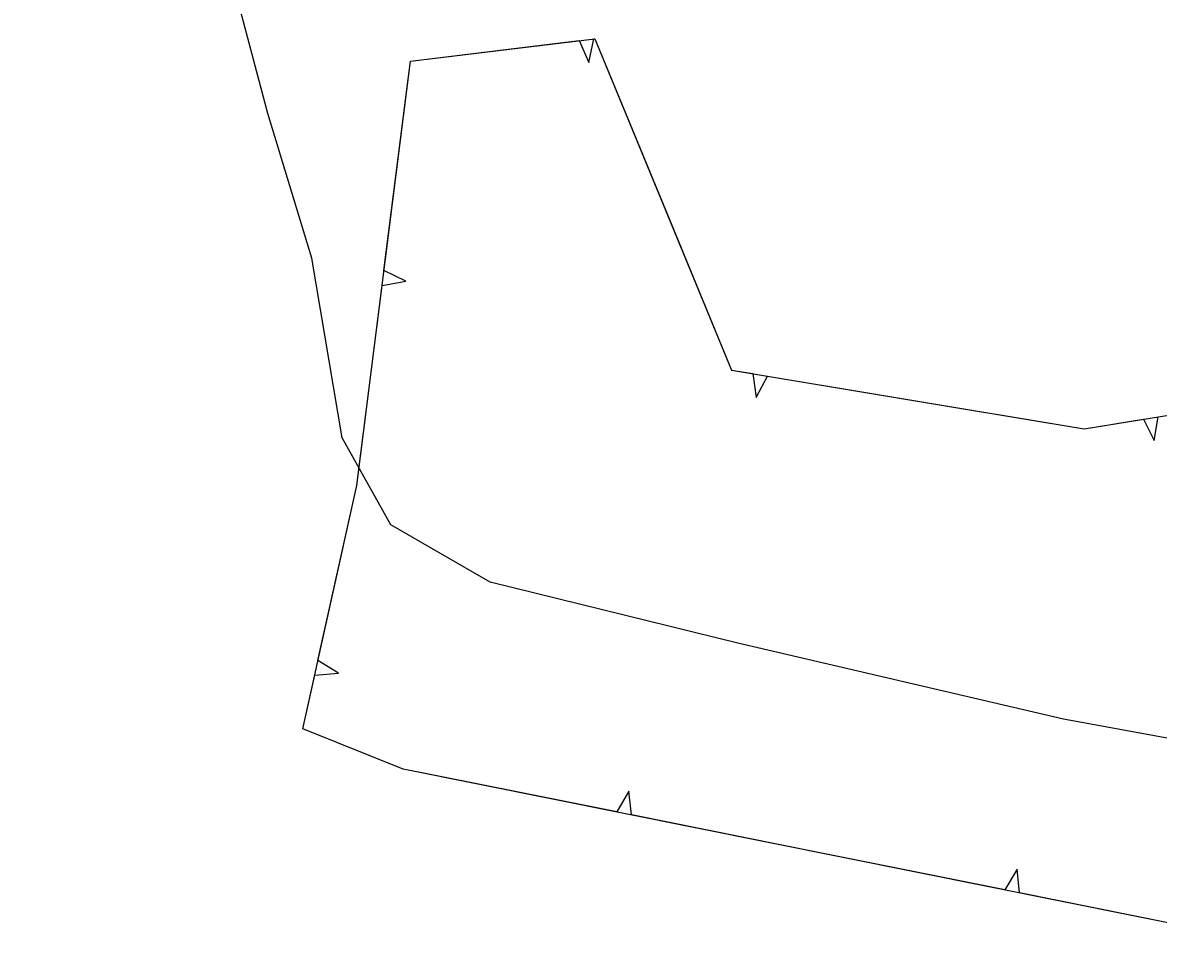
# Model space of a CAD drawing. Extents: x 954793 to 988390, y 1867850 to 1924428.
# Drawn here: x 960734.7 to 960883.7, y 1904249.3 to 1904369.6 of the extents above; entities that cross this region are included whole.
import ezdxf

# ---------------------------------------------------------------- set-up
doc = ezdxf.new("R2010")
doc.units = 0
doc.layers.add('S_TRAILS', color=7, linetype='Continuous')
doc.layers.add('S_TREE', color=7, linetype='Continuous')

msp = doc.modelspace()

# ---------------------------------------------------------------- linework, layer by layer
at = {"layer": 'S_TRAILS'}
msp.add_lwpolyline([(960946.45, 1904265.22), (960927.39, 1904267.9), (960871.26, 1904278.21), (960828.52, 1904288.19), (960796.03, 1904296.2), (960783, 1904303.7), (960776.62, 1904315.12), (960772.63, 1904338.69), (960766.86, 1904357.71), (960762.72, 1904373.23), (960753.43, 1904388.43), (960739.77, 1904396.3), (960734.69, 1904396.8)], dxfattribs=at)
at = {"layer": 'S_TREE'}
for p, q in [((960807.69, 1904367.27), (960808.99, 1904364.41)), ((960808.99, 1904364.41), (960809.64, 1904367.51)), ((960784.94, 1904335.68), (960782.09, 1904337.07)), ((960781.84, 1904335.12), (960784.94, 1904335.68)), ((960830.49, 1904323.56), (960830.93, 1904320.44)), ((960830.93, 1904320.44), (960832.43, 1904323.23)), ((960881.76, 1904317.57), (960883.17, 1904314.76)), ((960883.17, 1904314.76), (960883.7, 1904317.88)), ((960776.14, 1904284.24), (960773.43, 1904285.88)), ((960773.01, 1904283.96), (960776.14, 1904284.24)), ((960814.23, 1904268.75), (960812.64, 1904266.01)), ((960814.57, 1904265.62), (960814.23, 1904268.75)), ((960865.16, 1904258.52), (960863.57, 1904255.78)), ((960865.49, 1904255.4), (960865.16, 1904258.52))]:
    msp.add_line(p, q, dxfattribs=at)
for points in [[(960889.99, 1904250.47), (960784.6, 1904271.64), (960771.45, 1904276.91), (960778.53, 1904308.89), (960785.57, 1904364.57), (960809.74, 1904367.52), (960827.68, 1904324.03), (960873.97, 1904316.3), (960904.02, 1904321.18), (960911.97, 1904285.56), (960893.85, 1904251.18), (960887.49, 1904249.3)], [(960785.22, 1904361.87), (960785.57, 1904364.57), (960807.69, 1904367.27)], [(960809.64, 1904367.51), (960809.74, 1904367.52), (960819.23, 1904344.51)], [(960782.09, 1904337.07), (960785.22, 1904361.87)], [(960819.23, 1904344.51), (960827.68, 1904324.03), (960830.49, 1904323.56)], [(960778.71, 1904310.32), (960781.84, 1904335.12)], [(960832.43, 1904323.23), (960857.09, 1904319.12)], [(960857.09, 1904319.12), (960873.97, 1904316.3), (960881.76, 1904317.57)], [(960773.43, 1904285.88), (960778.53, 1904308.89), (960778.71, 1904310.32)], [(960788.14, 1904270.93), (960784.6, 1904271.64), (960771.45, 1904276.91), (960773.01, 1904283.96)], [(960812.64, 1904266.01), (960788.14, 1904270.93)], [(960839.07, 1904260.7), (960814.57, 1904265.62)], [(960863.57, 1904255.78), (960839.07, 1904260.7)], [(960889.99, 1904250.47), (960865.49, 1904255.4)]]:
    msp.add_lwpolyline(points, dxfattribs=at)

doc.saveas('drawing.dxf')
